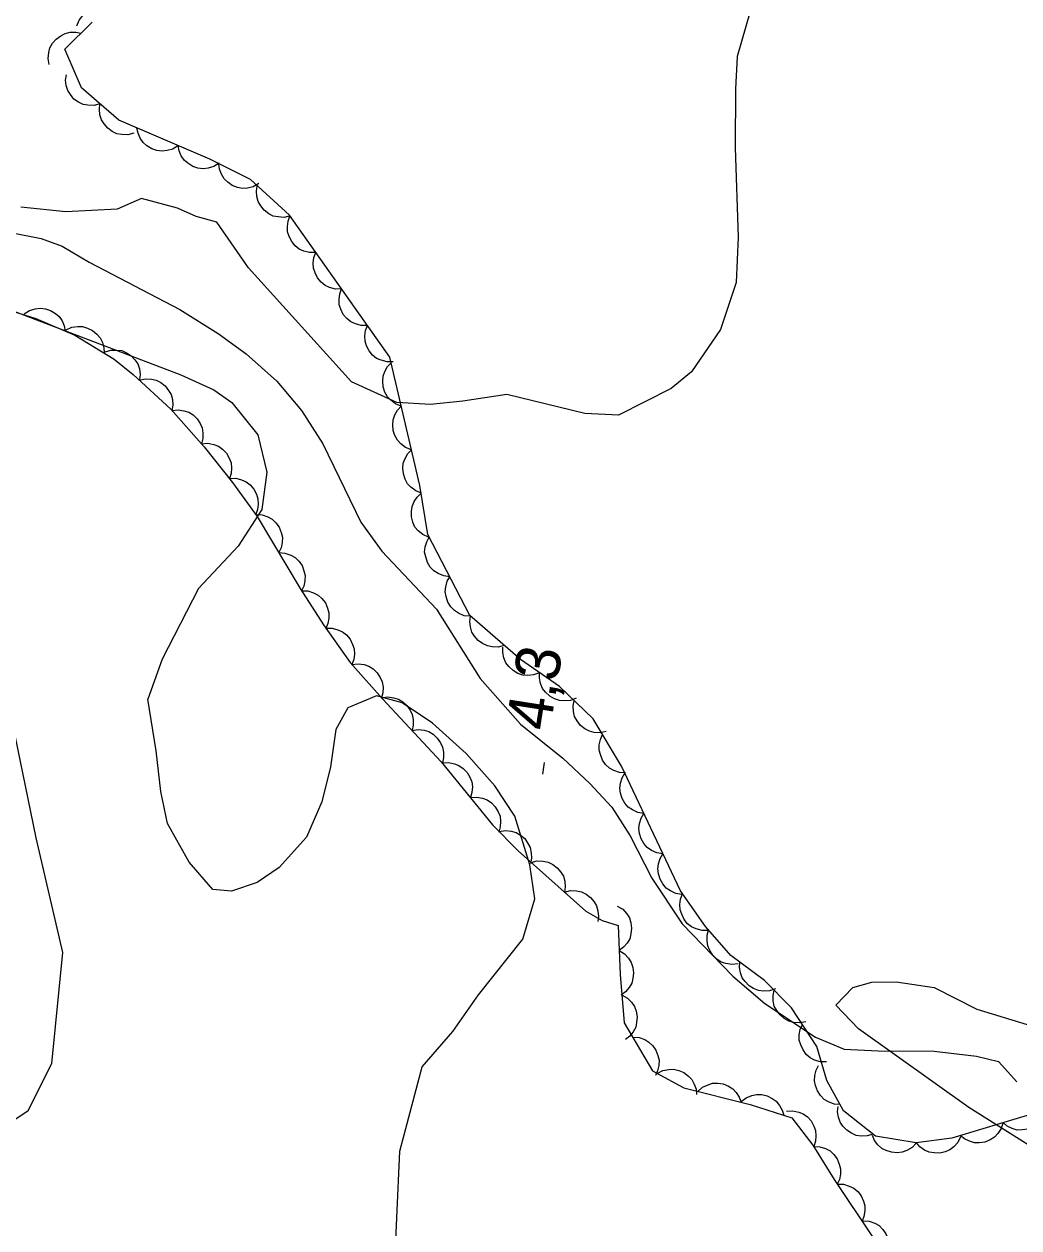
# Model space of a CAD drawing. Extents: x 282461 to 284471, y 5554090 to 5557646.
# Drawn here: x 283829.2 to 283896.1, y 5555157.5 to 5555238.5 of the extents above; entities that cross this region are included whole.
import ezdxf

# ---------------------------------------------------------------- set-up
doc = ezdxf.new("R2010")
doc.units = 0
for name, color, linetype in [('Niveau 1', 7, 'Continuous'), ('Niveau 2', 7, 'Continuous'), ('Niveau 22', 7, 'Continuous'), ('Niveau 3', 7, 'Continuous'), ('Niveau 44', 7, 'Continuous')]:
    doc.layers.add(name, color=color, linetype=linetype)

msp = doc.modelspace()

# ---------------------------------------------------------------- linework, layer by layer
at = {"layer": 'Niveau 1'}
for points in [[(283878.3, 5555240.38), (283877.14, 5555236.31), (283877.02, 5555234.15), (283877, 5555230.18), (283877.19, 5555224.17), (283877.06, 5555221.11), (283876.02, 5555217.94), (283874.07, 5555215.11), (283872.7, 5555213.98), (283869.16, 5555212.18), (283866.88, 5555212.3), (283861.64, 5555213.57), (283858.68, 5555213.12), (283856.51, 5555212.9), (283854.23, 5555213.03), (283851.18, 5555214.42), (283844.25, 5555222.09), (283842.14, 5555225.16), (283840.73, 5555225.55), (283839.48, 5555226.12), (283837.06, 5555226.77), (283835.42, 5555226.04), (283831.98, 5555225.86), (283828.95, 5555226.17)], [(283826.75, 5555219.84), (283839.71, 5555214.9), (283841.94, 5555213.89), (283843.15, 5555213.03), (283844.9, 5555210.87), (283845.5, 5555208.36), (283845.15, 5555205.85), (283843.56, 5555203.38), (283840.9, 5555200.52), (283838.46, 5555195.77), (283837.5, 5555193.09)], [(283854.04, 5555153.72), (283854.43, 5555162.67), (283855.94, 5555168.34), (283858, 5555170.72), (283859.73, 5555173.2), (283862.71, 5555176.94), (283863.52, 5555179.66), (283863.19, 5555181.93), (283862.18, 5555185.22), (283860.82, 5555187.26), (283858.9, 5555189.42), (283856.63, 5555191.47), (283854.59, 5555192.84), (283852.88, 5555193.3), (283850.94, 5555192.51), (283850.13, 5555191.04), (283849.78, 5555188.54), (283849.19, 5555186.17), (283848.16, 5555183.79), (283846.32, 5555181.75), (283844.84, 5555180.74), (283843.12, 5555180.17), (283841.87, 5555180.29), (283840.28, 5555182.11), (283838.82, 5555184.72), (283838.37, 5555186.88), (283838.04, 5555189.6), (283837.5, 5555193.09)]]:
    msp.add_lwpolyline(points, dxfattribs=at)
at = {"layer": 'Niveau 2'}
for points in [[(283827.38, 5555164.05), (283829.43, 5555165.41), (283831.04, 5555168.57), (283831.77, 5555176.05), (283829.98, 5555183.76), (283828.21, 5555192.38)], [(283907.06, 5555155.77), (283904.23, 5555157.72), (283901.65, 5555159.32), (283900, 5555160.47), (283898.35, 5555162.08), (283892.71, 5555165.62), (283885.3, 5555170.9), (283883.76, 5555172.51), (283884.92, 5555173.68), (283886.19, 5555174.05), (283887.83, 5555174.06), (283890.38, 5555173.69), (283893.25, 5555172.23), (283899, 5555170.48), (283900.64, 5555170.24), (283902.25, 5555170.5), (283902.88, 5555171.25)]]:
    msp.add_lwpolyline(points, dxfattribs=at)
at = {"layer": 'Niveau 22'}
for points in [[(283789.3, 5555247.12), (283790.36, 5555246.32), (283796.4, 5555242.72), (283797.52, 5555241.63), (283799.47, 5555239.38), (283801.71, 5555237.2), (283806.59, 5555233.53), (283811.17, 5555231.02), (283813.11, 5555229.76), (283815.23, 5555228.16), (283817.22, 5555226.78), (283818.75, 5555225.98), (283821.56, 5555225.03), (283823.84, 5555224.7), (283825.94, 5555224.72), (283828.39, 5555224.46), (283830.32, 5555224.07), (283831.72, 5555223.56), (283833.54, 5555222.48), (283839.64, 5555219.29), (283842.23, 5555217.68), (283844.11, 5555216.31)], [(283844.11, 5555216.31), (283846.17, 5555214.47), (283847.83, 5555212.51), (283849.25, 5555210.26), (283851.82, 5555205), (283853.24, 5555203.04), (283856.9, 5555199.13), (283859.84, 5555194.47), (283862.56, 5555191.4), (283865.4, 5555189.12), (283867.22, 5555187.41), (283868.69, 5555185.82), (283869.93, 5555183.88), (283871.4, 5555181.04), (283873.44, 5555177.97), (283876.84, 5555174.45), (283879, 5555172.62), (283882.4, 5555170.35), (283884.34, 5555169.55), (283886.61, 5555169.43), (283890.38, 5555169.41), (283893.22, 5555169.06), (283894.7, 5555168.72), (283895.95, 5555167.35)]]:
    msp.add_lwpolyline(points, dxfattribs=at)
at = {"layer": 'Niveau 3'}
msp.add_line((283864.05, 5555188.04), (283864.17, 5555188.83), dxfattribs=at)
at = {"layer": 'Niveau 44'}
for points in [[(283832.72, 5555238.37), (283832.86, 5555238.76), (283833.11, 5555239.08), (283833.34, 5555239.32), (283833.65, 5555239.49), (283834, 5555239.61), (283834.38, 5555239.64), (283834.7, 5555239.63), (283835.04, 5555239.51), (283835.36, 5555239.33), (283835.63, 5555239.09)], [(283897.83, 5555165.44), (283891.57, 5555163.56), (283889.17, 5555163.23), (283886.44, 5555163.69), (283884.29, 5555165.4), (283883.16, 5555167.44), (283882.48, 5555169.71), (283880.79, 5555172.33), (283878.97, 5555174.15), (283876.7, 5555175.85), (283875, 5555177.79), (283873.31, 5555180.18), (283869.36, 5555188.58), (283867.44, 5555191.76), (283865.17, 5555193.93), (283862.56, 5555195.75), (283859.15, 5555198.71), (283856.33, 5555204.17), (283855.78, 5555207.46), (283853.77, 5555216.09), (283847.01, 5555225.64), (283844.4, 5555228.03), (283841.67, 5555229.4), (283835.53, 5555232.03), (283833.03, 5555234.2), (283831.91, 5555236.81), (283833.74, 5555238.62)], [(283830.86, 5555235.77), (283830.78, 5555236.18), (283830.82, 5555236.58), (283830.9, 5555236.9), (283831.08, 5555237.21), (283831.32, 5555237.49), (283831.63, 5555237.71), (283831.92, 5555237.87), (283832.27, 5555237.94), (283832.64, 5555237.95), (283832.99, 5555237.88)], [(283834.27, 5555233.12), (283833.87, 5555233.01), (283833.46, 5555233.03), (283833.14, 5555233.08), (283832.82, 5555233.24), (283832.52, 5555233.45), (283832.28, 5555233.75), (283832.1, 5555234.02), (283832, 5555234.36), (283831.96, 5555234.73), (283832.01, 5555235.09)], [(283836.54, 5555231.15), (283836.14, 5555231.04), (283835.73, 5555231.06), (283835.4, 5555231.11), (283835.09, 5555231.27), (283834.79, 5555231.49), (283834.55, 5555231.78), (283834.37, 5555232.05), (283834.27, 5555232.39), (283834.23, 5555232.76), (283834.27, 5555233.12)], [(283839.52, 5555230.32), (283839.17, 5555230.09), (283838.78, 5555229.98), (283838.45, 5555229.94), (283838.1, 5555229.99), (283837.75, 5555230.1), (283837.43, 5555230.31), (283837.17, 5555230.52), (283836.98, 5555230.81), (283836.83, 5555231.15), (283836.76, 5555231.5)], [(283842.28, 5555229.14), (283841.93, 5555228.91), (283841.54, 5555228.8), (283841.21, 5555228.75), (283840.86, 5555228.81), (283840.51, 5555228.92), (283840.19, 5555229.13), (283839.93, 5555229.33), (283839.74, 5555229.63), (283839.59, 5555229.97), (283839.52, 5555230.32)], [(283844.95, 5555227.76), (283844.58, 5555227.55), (283844.19, 5555227.46), (283843.86, 5555227.44), (283843.51, 5555227.51), (283843.17, 5555227.64), (283842.86, 5555227.87), (283842.62, 5555228.09), (283842.44, 5555228.4), (283842.31, 5555228.74), (283842.26, 5555229.1)], [(283847.07, 5555225.59), (283846.66, 5555225.49), (283846.25, 5555225.52), (283845.93, 5555225.58), (283845.62, 5555225.74), (283845.32, 5555225.97), (283845.09, 5555226.27), (283844.92, 5555226.55), (283844.83, 5555226.89), (283844.8, 5555227.26), (283844.85, 5555227.62)], [(283848.79, 5555223.13), (283848.37, 5555223.12), (283847.98, 5555223.23), (283847.68, 5555223.36), (283847.41, 5555223.58), (283847.17, 5555223.87), (283847, 5555224.21), (283846.89, 5555224.52), (283846.88, 5555224.87), (283846.93, 5555225.24), (283847.05, 5555225.58)], [(283850.52, 5555220.68), (283850.11, 5555220.67), (283849.71, 5555220.78), (283849.41, 5555220.91), (283849.14, 5555221.13), (283848.9, 5555221.42), (283848.74, 5555221.76), (283848.63, 5555222.07), (283848.61, 5555222.42), (283848.66, 5555222.79), (283848.79, 5555223.13)], [(283852.26, 5555218.22), (283851.84, 5555218.22), (283851.45, 5555218.33), (283851.15, 5555218.46), (283850.88, 5555218.68), (283850.64, 5555218.96), (283850.47, 5555219.31), (283850.36, 5555219.62), (283850.35, 5555219.97), (283850.4, 5555220.34), (283850.52, 5555220.68)], [(283827.28, 5555219.51), (283829.95, 5555218.68), (283832.59, 5555217.56), (283835.23, 5555215.95), (283836.51, 5555214.92), (283839.03, 5555212.58), (283841.28, 5555210.06), (283843.19, 5555207.66), (283844.84, 5555205.38), (283847.74, 5555200.52), (283849.31, 5555198.08), (283851.11, 5555195.55), (283853.27, 5555193.11), (283857.23, 5555188.87), (283860.68, 5555184.64), (283862.4, 5555182.87), (283866.96, 5555178.83), (283868.05, 5555178.19), (283869.13, 5555177.85), (283869.27, 5555174.57), (283869.54, 5555171.32), (283871.44, 5555168.08), (283873.55, 5555166.94), (283878, 5555165.82), (283880.81, 5555164.92), (283882.23, 5555163.08), (283883.66, 5555160.77), (283886.27, 5555156.84)], [(283829.18, 5555219.01), (283829.53, 5555219.23), (283829.92, 5555219.34), (283830.25, 5555219.39), (283830.6, 5555219.34), (283830.95, 5555219.23), (283831.27, 5555219.02), (283831.53, 5555218.82), (283831.72, 5555218.53), (283831.87, 5555218.19), (283831.94, 5555217.83)], [(283831.99, 5555217.93), (283832.37, 5555218.1), (283832.77, 5555218.15), (283833.1, 5555218.15), (283833.44, 5555218.05), (283833.77, 5555217.89), (283834.06, 5555217.64), (283834.28, 5555217.4), (283834.43, 5555217.08), (283834.53, 5555216.72), (283834.55, 5555216.37)], [(283853.99, 5555215.77), (283853.58, 5555215.77), (283853.18, 5555215.88), (283852.88, 5555216.01), (283852.61, 5555216.23), (283852.37, 5555216.51), (283852.2, 5555216.86), (283852.1, 5555217.17), (283852.08, 5555217.52), (283852.13, 5555217.89), (283852.26, 5555218.22)], [(283834.61, 5555216.45), (283835.01, 5555216.57), (283835.41, 5555216.57), (283835.74, 5555216.53), (283836.06, 5555216.39), (283836.37, 5555216.18), (283836.62, 5555215.9), (283836.81, 5555215.63), (283836.92, 5555215.3), (283836.97, 5555214.93), (283836.94, 5555214.57)], [(283854.54, 5555212.79), (283854.15, 5555212.94), (283853.83, 5555213.19), (283853.6, 5555213.42), (283853.43, 5555213.73), (283853.32, 5555214.09), (283853.29, 5555214.47), (283853.31, 5555214.8), (283853.43, 5555215.13), (283853.61, 5555215.45), (283853.86, 5555215.71)], [(283836.92, 5555214.54), (283837.32, 5555214.64), (283837.73, 5555214.61), (283838.05, 5555214.54), (283838.36, 5555214.38), (283838.65, 5555214.15), (283838.89, 5555213.85), (283839.06, 5555213.57), (283839.14, 5555213.23), (283839.17, 5555212.86), (283839.11, 5555212.5)], [(283855.22, 5555209.86), (283854.83, 5555210.01), (283854.51, 5555210.26), (283854.28, 5555210.5), (283854.11, 5555210.81), (283854, 5555211.16), (283853.97, 5555211.54), (283853.99, 5555211.87), (283854.11, 5555212.2), (283854.29, 5555212.52), (283854.54, 5555212.79)], [(283839.11, 5555212.49), (283839.52, 5555212.55), (283839.92, 5555212.48), (283840.24, 5555212.39), (283840.53, 5555212.2), (283840.8, 5555211.94), (283841, 5555211.62), (283841.15, 5555211.33), (283841.2, 5555210.98), (283841.19, 5555210.61), (283841.1, 5555210.26)], [(283841.11, 5555210.27), (283841.53, 5555210.3), (283841.93, 5555210.21), (283842.24, 5555210.1), (283842.52, 5555209.89), (283842.77, 5555209.62), (283842.96, 5555209.29), (283843.09, 5555208.99), (283843.12, 5555208.63), (283843.09, 5555208.27), (283842.98, 5555207.92)], [(283855.9, 5555206.94), (283855.51, 5555207.09), (283855.19, 5555207.34), (283854.96, 5555207.57), (283854.79, 5555207.89), (283854.68, 5555208.24), (283854.65, 5555208.62), (283854.67, 5555208.95), (283854.79, 5555209.28), (283854.98, 5555209.6), (283855.22, 5555209.86)], [(283842.99, 5555207.93), (283843.41, 5555207.94), (283843.8, 5555207.84), (283844.11, 5555207.71), (283844.38, 5555207.49), (283844.62, 5555207.21), (283844.79, 5555206.87), (283844.9, 5555206.56), (283844.92, 5555206.21), (283844.87, 5555205.84), (283844.75, 5555205.5)], [(283856.36, 5555203.97), (283855.98, 5555204.15), (283855.68, 5555204.41), (283855.46, 5555204.66), (283855.32, 5555204.99), (283855.22, 5555205.34), (283855.23, 5555205.73), (283855.26, 5555206.05), (283855.4, 5555206.37), (283855.61, 5555206.68), (283855.87, 5555206.93)], [(283844.76, 5555205.51), (283845.18, 5555205.49), (283845.56, 5555205.35), (283845.85, 5555205.19), (283846.1, 5555204.95), (283846.32, 5555204.65), (283846.46, 5555204.29), (283846.54, 5555203.98), (283846.53, 5555203.62), (283846.45, 5555203.26), (283846.3, 5555202.94)], [(283857.8, 5555201.32), (283857.39, 5555201.37), (283857.01, 5555201.54), (283856.73, 5555201.71), (283856.49, 5555201.97), (283856.3, 5555202.28), (283856.18, 5555202.65), (283856.11, 5555202.97), (283856.15, 5555203.32), (283856.25, 5555203.67), (283856.42, 5555203.99)], [(283846.3, 5555202.94), (283846.71, 5555202.91), (283847.1, 5555202.77), (283847.39, 5555202.62), (283847.64, 5555202.37), (283847.86, 5555202.07), (283847.99, 5555201.72), (283848.08, 5555201.4), (283848.06, 5555201.05), (283847.99, 5555200.69), (283847.83, 5555200.36)], [(283859.18, 5555198.66), (283858.76, 5555198.7), (283858.39, 5555198.87), (283858.11, 5555199.04), (283857.87, 5555199.3), (283857.67, 5555199.61), (283857.56, 5555199.98), (283857.49, 5555200.3), (283857.53, 5555200.65), (283857.63, 5555201.01), (283857.8, 5555201.32)], [(283847.84, 5555200.37), (283848.26, 5555200.36), (283848.64, 5555200.23), (283848.94, 5555200.08), (283849.2, 5555199.85), (283849.43, 5555199.56), (283849.58, 5555199.2), (283849.67, 5555198.89), (283849.67, 5555198.54), (283849.6, 5555198.18), (283849.46, 5555197.84)], [(283861.46, 5555196.7), (283861.06, 5555196.59), (283860.65, 5555196.61), (283860.33, 5555196.66), (283860.01, 5555196.82), (283859.71, 5555197.03), (283859.47, 5555197.33), (283859.29, 5555197.6), (283859.19, 5555197.94), (283859.15, 5555198.31), (283859.2, 5555198.67)], [(283849.47, 5555197.85), (283849.89, 5555197.86), (283850.28, 5555197.75), (283850.58, 5555197.62), (283850.85, 5555197.4), (283851.09, 5555197.12), (283851.26, 5555196.77), (283851.37, 5555196.47), (283851.38, 5555196.11), (283851.34, 5555195.75), (283851.21, 5555195.41)], [(283863.83, 5555194.86), (283863.44, 5555194.71), (283863.04, 5555194.68), (283862.71, 5555194.7), (283862.38, 5555194.82), (283862.06, 5555195.01), (283861.78, 5555195.28), (283861.57, 5555195.53), (283861.44, 5555195.86), (283861.37, 5555196.22), (283861.37, 5555196.58)], [(283851.22, 5555195.42), (283851.64, 5555195.47), (283852.04, 5555195.41), (283852.35, 5555195.31), (283852.65, 5555195.12), (283852.91, 5555194.86), (283853.12, 5555194.54), (283853.26, 5555194.24), (283853.31, 5555193.9), (283853.3, 5555193.52), (283853.21, 5555193.18)], [(283866.3, 5555193.14), (283865.91, 5555192.99), (283865.5, 5555192.97), (283865.17, 5555192.99), (283864.84, 5555193.11), (283864.52, 5555193.29), (283864.24, 5555193.56), (283864.04, 5555193.81), (283863.91, 5555194.14), (283863.83, 5555194.5), (283863.83, 5555194.86)], [(283853.21, 5555193.17), (283853.62, 5555193.24), (283854.02, 5555193.18), (283854.34, 5555193.09), (283854.64, 5555192.91), (283854.91, 5555192.66), (283855.13, 5555192.34), (283855.28, 5555192.05), (283855.33, 5555191.71), (283855.34, 5555191.33), (283855.26, 5555190.98)], [(283868.33, 5555190.91), (283867.92, 5555190.82), (283867.52, 5555190.85), (283867.2, 5555190.92), (283866.89, 5555191.09), (283866.6, 5555191.32), (283866.37, 5555191.63), (283866.2, 5555191.91), (283866.12, 5555192.26), (283866.1, 5555192.63), (283866.16, 5555192.98)], [(283855.26, 5555190.98), (283855.67, 5555191.05), (283856.07, 5555190.99), (283856.39, 5555190.9), (283856.69, 5555190.72), (283856.96, 5555190.47), (283857.17, 5555190.15), (283857.32, 5555189.86), (283857.38, 5555189.51), (283857.38, 5555189.14), (283857.3, 5555188.79)], [(283869.63, 5555188.13), (283869.21, 5555188.15), (283868.83, 5555188.29), (283868.54, 5555188.44), (283868.28, 5555188.69), (283868.07, 5555188.99), (283867.93, 5555189.35), (283867.84, 5555189.66), (283867.85, 5555190.01), (283867.93, 5555190.38), (283868.08, 5555190.7)], [(283857.3, 5555188.79), (283857.71, 5555188.83), (283858.11, 5555188.74), (283858.42, 5555188.63), (283858.71, 5555188.43), (283858.96, 5555188.16), (283859.15, 5555187.83), (283859.28, 5555187.53), (283859.32, 5555187.18), (283859.29, 5555186.81), (283859.19, 5555186.47)], [(283870.86, 5555185.39), (283870.45, 5555185.45), (283870.08, 5555185.63), (283869.81, 5555185.81), (283869.58, 5555186.08), (283869.39, 5555186.4), (283869.29, 5555186.77), (283869.24, 5555187.09), (283869.29, 5555187.44), (283869.4, 5555187.8), (283869.58, 5555188.11)], [(283859.19, 5555186.47), (283859.61, 5555186.5), (283860, 5555186.42), (283860.32, 5555186.31), (283860.6, 5555186.1), (283860.86, 5555185.84), (283861.05, 5555185.51), (283861.18, 5555185.21), (283861.21, 5555184.86), (283861.19, 5555184.49), (283861.09, 5555184.14)], [(283872.14, 5555182.67), (283871.73, 5555182.74), (283871.36, 5555182.91), (283871.08, 5555183.1), (283870.86, 5555183.37), (283870.67, 5555183.69), (283870.57, 5555184.05), (283870.51, 5555184.38), (283870.56, 5555184.73), (283870.68, 5555185.08), (283870.86, 5555185.39)], [(283861.13, 5555184.18), (283861.54, 5555184.25), (283861.94, 5555184.2), (283862.26, 5555184.12), (283862.56, 5555183.94), (283862.84, 5555183.7), (283863.06, 5555183.38), (283863.21, 5555183.1), (283863.28, 5555182.75), (283863.29, 5555182.38), (283863.22, 5555182.03)], [(283873.42, 5555179.95), (283873, 5555180.02), (283872.64, 5555180.2), (283872.36, 5555180.38), (283872.13, 5555180.65), (283871.95, 5555180.97), (283871.85, 5555181.34), (283871.79, 5555181.66), (283871.84, 5555182.01), (283871.95, 5555182.36), (283872.14, 5555182.67)], [(283863.28, 5555182.09), (283863.68, 5555182.2), (283864.09, 5555182.18), (283864.41, 5555182.12), (283864.73, 5555181.96), (283865.02, 5555181.74), (283865.26, 5555181.44), (283865.44, 5555181.17), (283865.53, 5555180.83), (283865.57, 5555180.46), (283865.52, 5555180.11)], [(283865.52, 5555180.11), (283865.92, 5555180.21), (283866.33, 5555180.19), (283866.66, 5555180.13), (283866.97, 5555179.97), (283867.27, 5555179.75), (283867.51, 5555179.46), (283867.68, 5555179.18), (283867.77, 5555178.84), (283867.81, 5555178.47), (283867.76, 5555178.12)], [(283875.19, 5555177.52), (283874.77, 5555177.52), (283874.38, 5555177.63), (283874.07, 5555177.76), (283873.8, 5555177.98), (283873.57, 5555178.27), (283873.4, 5555178.61), (283873.29, 5555178.92), (283873.28, 5555179.27), (283873.33, 5555179.64), (283873.45, 5555179.98)], [(283869.07, 5555179.17), (283869.43, 5555178.95), (283869.7, 5555178.65), (283869.88, 5555178.37), (283869.99, 5555178.04), (283870.03, 5555177.67), (283869.99, 5555177.29), (283869.91, 5555176.97), (283869.73, 5555176.67), (283869.49, 5555176.39), (283869.2, 5555176.18)], [(283877.19, 5555175.29), (283876.78, 5555175.24), (283876.38, 5555175.3), (283876.06, 5555175.4), (283875.77, 5555175.6), (283875.5, 5555175.86), (283875.3, 5555176.18), (283875.16, 5555176.48), (283875.11, 5555176.83), (283875.12, 5555177.2), (283875.21, 5555177.55)], [(283869.2, 5555176.18), (283869.56, 5555175.96), (283869.83, 5555175.65), (283870.01, 5555175.38), (283870.11, 5555175.04), (283870.16, 5555174.68), (283870.11, 5555174.3), (283870.04, 5555173.98), (283869.86, 5555173.68), (283869.62, 5555173.4), (283869.33, 5555173.18)], [(283879.7, 5555173.6), (283879.31, 5555173.46), (283878.9, 5555173.45), (283878.57, 5555173.48), (283878.24, 5555173.61), (283877.93, 5555173.81), (283877.67, 5555174.09), (283877.47, 5555174.34), (283877.35, 5555174.68), (283877.28, 5555175.04), (283877.3, 5555175.4)], [(283869.39, 5555173.18), (283869.75, 5555172.98), (283870.03, 5555172.69), (283870.22, 5555172.42), (283870.34, 5555172.09), (283870.4, 5555171.72), (283870.37, 5555171.34), (283870.31, 5555171.02), (283870.14, 5555170.71), (283869.91, 5555170.42), (283869.63, 5555170.2)], [(283881.74, 5555171.38), (283881.33, 5555171.3), (283880.92, 5555171.34), (283880.6, 5555171.42), (283880.3, 5555171.6), (283880.02, 5555171.84), (283879.79, 5555172.15), (283879.63, 5555172.43), (283879.56, 5555172.78), (283879.55, 5555173.15), (283879.62, 5555173.5)], [(283883.15, 5555168.68), (283882.73, 5555168.69), (283882.34, 5555168.81), (283882.04, 5555168.96), (283881.78, 5555169.19), (283881.56, 5555169.49), (283881.41, 5555169.84), (283881.31, 5555170.15), (283881.31, 5555170.5), (283881.38, 5555170.87), (283881.52, 5555171.2)], [(283870.11, 5555170.35), (283870.53, 5555170.32), (283870.91, 5555170.18), (283871.2, 5555170.02), (283871.45, 5555169.77), (283871.66, 5555169.47), (283871.8, 5555169.12), (283871.88, 5555168.8), (283871.86, 5555168.45), (283871.78, 5555168.09), (283871.63, 5555167.76)], [(283871.76, 5555167.9), (283872.13, 5555168.1), (283872.53, 5555168.17), (283872.86, 5555168.19), (283873.2, 5555168.11), (283873.54, 5555167.96), (283873.85, 5555167.73), (283874.08, 5555167.5), (283874.25, 5555167.19), (283874.37, 5555166.84), (283874.4, 5555166.48)], [(283884.06, 5555165.81), (283883.65, 5555165.85), (283883.27, 5555166), (283882.98, 5555166.16), (283882.74, 5555166.42), (283882.53, 5555166.73), (283882.4, 5555167.09), (283882.33, 5555167.4), (283882.36, 5555167.76), (283882.44, 5555168.12), (283882.61, 5555168.44)], [(283874.49, 5555166.7), (283874.8, 5555166.98), (283875.17, 5555167.15), (283875.48, 5555167.25), (283875.83, 5555167.26), (283876.2, 5555167.2), (283876.55, 5555167.04), (283876.83, 5555166.88), (283877.07, 5555166.62), (283877.27, 5555166.31), (283877.4, 5555165.97)], [(283877.41, 5555166.01), (283877.73, 5555166.27), (283878.11, 5555166.42), (283878.43, 5555166.49), (283878.78, 5555166.48), (283879.14, 5555166.39), (283879.49, 5555166.22), (283879.76, 5555166.04), (283879.98, 5555165.76), (283880.16, 5555165.44), (283880.26, 5555165.1)], [(283886.27, 5555163.82), (283885.87, 5555163.7), (283885.47, 5555163.69), (283885.14, 5555163.74), (283884.82, 5555163.88), (283884.51, 5555164.08), (283884.25, 5555164.37), (283884.06, 5555164.63), (283883.95, 5555164.97), (283883.89, 5555165.33), (283883.92, 5555165.69)], [(283880.46, 5555165.38), (283880.87, 5555165.4), (283881.27, 5555165.31), (283881.58, 5555165.19), (283881.86, 5555164.98), (283882.11, 5555164.71), (283882.29, 5555164.37), (283882.41, 5555164.06), (283882.43, 5555163.71), (283882.4, 5555163.34), (283882.29, 5555163)], [(283897.9, 5555165.46), (283897.77, 5555165.06), (283897.54, 5555164.72), (283897.32, 5555164.48), (283897.02, 5555164.29), (283896.68, 5555164.16), (283896.3, 5555164.11), (283895.97, 5555164.1), (283895.63, 5555164.21), (283895.3, 5555164.37), (283895.02, 5555164.6)], [(283895.02, 5555164.6), (283894.9, 5555164.2), (283894.67, 5555163.86), (283894.45, 5555163.61), (283894.15, 5555163.43), (283893.8, 5555163.29), (283893.42, 5555163.25), (283893.09, 5555163.24), (283892.76, 5555163.34), (283892.42, 5555163.51), (283892.14, 5555163.73)], [(283889.19, 5555163.23), (283888.9, 5555162.92), (283888.55, 5555162.72), (283888.24, 5555162.6), (283887.89, 5555162.57), (283887.52, 5555162.6), (283887.16, 5555162.72), (283886.86, 5555162.86), (283886.6, 5555163.1), (283886.38, 5555163.4), (283886.23, 5555163.73)], [(283892.16, 5555163.64), (283891.98, 5555163.27), (283891.7, 5555162.97), (283891.44, 5555162.76), (283891.12, 5555162.63), (283890.76, 5555162.54), (283890.38, 5555162.56), (283890.05, 5555162.6), (283889.73, 5555162.75), (283889.43, 5555162.96), (283889.19, 5555163.23)], [(283882.28, 5555163), (283882.7, 5555162.98), (283883.08, 5555162.85), (283883.38, 5555162.7), (283883.63, 5555162.46), (283883.85, 5555162.16), (283884, 5555161.81), (283884.09, 5555161.49), (283884.08, 5555161.14), (283884.01, 5555160.78), (283883.86, 5555160.45)], [(283883.87, 5555160.46), (283884.29, 5555160.45), (283884.67, 5555160.33), (283884.97, 5555160.19), (283885.24, 5555159.96), (283885.47, 5555159.67), (283885.62, 5555159.32), (283885.72, 5555159.01), (283885.72, 5555158.66), (283885.66, 5555158.29), (283885.53, 5555157.96)], [(283885.6, 5555158), (283886.01, 5555157.97), (283886.39, 5555157.83), (283886.68, 5555157.67), (283886.93, 5555157.42), (283887.14, 5555157.12), (283887.28, 5555156.76), (283887.36, 5555156.44), (283887.34, 5555156.09), (283887.26, 5555155.73), (283887.1, 5555155.41)]]:
    msp.add_lwpolyline(points, dxfattribs=at)

# ---------------------------------------------------------------- texts
at = {"layer": 'Niveau 3'}
msp.add_text('4,3  ', height=3, rotation=81.09575, dxfattribs=at).set_placement((283864.53, 5555190.88))

doc.saveas('drawing.dxf')
